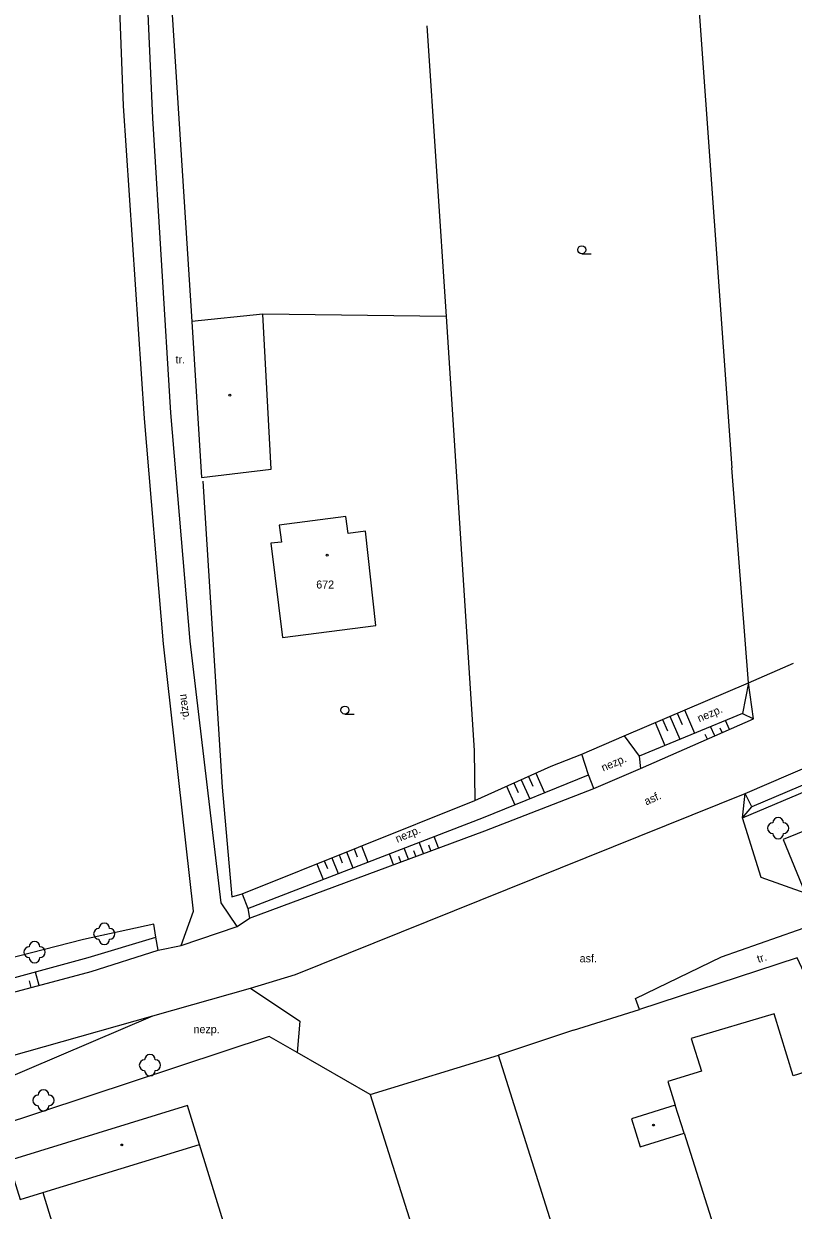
# Model space of a CAD drawing. Extents: x -794191 to -788944, y -1117087 to -1105044.
# Drawn here: x -790787.5 to -790715.4, y -1110261.3 to -1110150 of the extents above; entities that cross this region are included whole.
import ezdxf

# ---------------------------------------------------------------- set-up
doc = ezdxf.new("R2010")
doc.units = 0
for name, color, linetype in [('Doplněk polohopisu', 7, 'Continuous'), ('Hranice - ploty_ zdi', 7, 'Continuous'), ('Komunikace', 7, 'Continuous'), ('Pomocné popisy', 7, 'Continuous'), ('Stavební objekty', 7, 'Continuous'), ('Výškopis', 7, 'Continuous'), ('Zeleň', 7, 'Continuous'), ('Značky druhů budov', 7, 'Continuous'), ('Značky druhů pozemků', 7, 'Continuous'), ('Čísla popisná', 7, 'Continuous')]:
    doc.layers.add(name, color=color, linetype=linetype)

msp = doc.modelspace()

# ---------------------------------------------------------------- linework, layer by layer
at = {"layer": 'Doplněk polohopisu'}
for points in [[(-790772.74, -1110236.44), (-790771.58, -1110233.2), (-790774.4, -1110208.16), (-790776.19, -1110187.03), (-790778.14, -1110157.73), (-790779.27, -1110127.97), (-790780.68, -1110102.32), (-790783.19, -1110075.07), (-790784.18, -1110053.84), (-790782.05, -1110053.99)], [(-790767.51, -1110234.64), (-790769, -1110232.42), (-790771.89, -1110207.9), (-790773.72, -1110186.5), (-790775.4, -1110158.87), (-790776.81, -1110127.37), (-790778.4, -1110101.77), (-790781.1, -1110074.63), (-790782.05, -1110053.99)], [(-790766.24, -1110240.43), (-790762.03, -1110239.16), (-790719.89, -1110222.19)]]:
    msp.add_lwpolyline(points, dxfattribs=at)
at = {"layer": 'Hranice - ploty_ zdi'}
for p, q in [((-790749.72, -1110150.23), (-790747.92, -1110177.47)), ((-790747.92, -1110177.47), (-790765.1, -1110177.25)), ((-790747.92, -1110177.47), (-790745.28, -1110218.16)), ((-790770.72, -1110192.9), (-790768.9, -1110221.58)), ((-790719.6, -1110211.8), (-790715.39, -1110209.97)), ((-790735.22, -1110218.49), (-790731.24, -1110216.77)), ((-790738.07, -1110219.62), (-790735.22, -1110218.49)), ((-790735.98, -1110244.37), (-790729.81, -1110242.44)), ((-790735.98, -1110244.37), (-790743.01, -1110246.7)), ((-790755.03, -1110250.4), (-790761.89, -1110246.47))]:
    msp.add_line(p, q, dxfattribs=at)
for points in [[(-790631.91, -1110159.96), (-790642.21, -1110041.83), (-790703.42, -1110044.83), (-790731.4, -1110047.7), (-790726.1, -1110122.69), (-790721.16, -1110191.67)], [(-790731.4, -1110047.7), (-790775.45, -1110050.1), (-790779.65, -1110054.58), (-790771.74, -1110177.93)], [(-790719.6, -1110211.8), (-790721.16, -1110191.67)], [(-790731.24, -1110216.77), (-790719.6, -1110211.8)], [(-790745.28, -1110218.16), (-790745.23, -1110222.83)], [(-790745.23, -1110222.83), (-790738.07, -1110219.62)], [(-790768.9, -1110221.58), (-790768.01, -1110231.87), (-790767.02, -1110231.59), (-790745.23, -1110222.83)], [(-790713.24, -1110241.41), (-790715.03, -1110237.58), (-790729.81, -1110242.44)], [(-790761.89, -1110246.47), (-790764.49, -1110244.96), (-790798.59, -1110256.25), (-790800.77, -1110256.45)]]:
    msp.add_lwpolyline(points, dxfattribs=at)
at = {"layer": 'Komunikace'}
for p, q in [((-790722.11, -1110237.51), (-790713.21, -1110234.36)), ((-790730.18, -1110241.4), (-790722.11, -1110237.51)), ((-790729.81, -1110242.44), (-790730.18, -1110241.4))]:
    msp.add_line(p, q, dxfattribs=at)
for points in [[(-790719.89, -1110222.19), (-790691.99, -1110210.16), (-790668.51, -1110200.69), (-790667.51, -1110202.31), (-790666.31, -1110205.88), (-790690.22, -1110215.91), (-790716.34, -1110226.49), (-790714.29, -1110231.54), (-790718.4, -1110230.05)], [(-790734.08, -1110221.72), (-790729.72, -1110219.84), (-790719.14, -1110215.19), (-790719.6, -1110211.8)], [(-790877.27, -1110248.6), (-790852.65, -1110249.84), (-790821.69, -1110247.83), (-790802.64, -1110244.59), (-790781.19, -1110238.88), (-790774.9, -1110236.87), (-790772.74, -1110236.44), (-790767.51, -1110234.64), (-790766.33, -1110233.86), (-790744.31, -1110225.68), (-790734.08, -1110221.72)], [(-790718.4, -1110230.05), (-790720.15, -1110224.45), (-790719.89, -1110222.19)], [(-790877.52, -1110254.25), (-790852.3, -1110255.59), (-790842.71, -1110255.43), (-790822.79, -1110253.77), (-790803.26, -1110250.59), (-790795.74, -1110248.79), (-790775.39, -1110243.04), (-790766.24, -1110240.43)], [(-790766.24, -1110240.43), (-790761.62, -1110243.53), (-790761.89, -1110246.47)]]:
    msp.add_lwpolyline(points, dxfattribs=at)
at = {"layer": 'Stavební objekty'}
for p, q in [((-790755.03, -1110250.4), (-790743.01, -1110246.7)), ((-790730.53, -1110286.24), (-790743.01, -1110246.7)), ((-790755.03, -1110250.4), (-790742.51, -1110289.98)), ((-790785.72, -1110259.6), (-790771.03, -1110255.08))]:
    msp.add_line(p, q, dxfattribs=at)
for points in [[(-790765.1, -1110177.25), (-790771.74, -1110177.93), (-790770.84, -1110192.55), (-790764.3, -1110191.79)], [(-790771.03, -1110255.08), (-790772.15, -1110251.44), (-790788.94, -1110256.62), (-790787.82, -1110260.25), (-790785.72, -1110259.6), (-790782.98, -1110268.49), (-790781.65, -1110272.82), (-790776.2, -1110290.49), (-790774.58, -1110289.99), (-790774.28, -1110290.94), (-790763.65, -1110287.67), (-790763.95, -1110286.71), (-790761.51, -1110285.96)]]:
    msp.add_lwpolyline(points, close=True, dxfattribs=at)
for points in [[(-790757.31, -1110196.22), (-790763.56, -1110197.02), (-790763.36, -1110198.61)], [(-790763.25, -1110207.57), (-790754.5, -1110206.45), (-790755.47, -1110197.6), (-790757.11, -1110197.81), (-790757.31, -1110196.22)], [(-790763.36, -1110198.61), (-790764.33, -1110198.73), (-790763.25, -1110207.57)], [(-790652.86, -1110241.08), (-790656.4, -1110230.03), (-790715.41, -1110248.65)], [(-790715.41, -1110248.65), (-790717.19, -1110242.85), (-790724.97, -1110245.16), (-790724.01, -1110248.2)], [(-790724.01, -1110248.2), (-790727.15, -1110249.19), (-790726.46, -1110251.39), (-790730.56, -1110252.69)], [(-790730.56, -1110252.69), (-790729.73, -1110255.31), (-790725.63, -1110254.01), (-790726.46, -1110251.39)], [(-790725.63, -1110254.01), (-790721.33, -1110267.55), (-790720.51, -1110270.13), (-790724.61, -1110271.43)]]:
    msp.add_lwpolyline(points, dxfattribs=at)
at = {"layer": 'Výškopis'}
for p, q in [((-790720.15, -1110214.67), (-790729.83, -1110218.67)), ((-790726.96, -1110214.94), (-790726.03, -1110217.1)), ((-790726.27, -1110214.65), (-790725.8, -1110215.73)), ((-790725.58, -1110214.35), (-790724.65, -1110216.53)), ((-790728.34, -1110215.53), (-790727.42, -1110217.67)), ((-790727.65, -1110215.24), (-790727.19, -1110216.31)), ((-790722.75, -1110216.78), (-790723.14, -1110215.91)), ((-790722.07, -1110216.48), (-790722.26, -1110216.05)), ((-790721.38, -1110216.18), (-790721.75, -1110215.33)), ((-790731.24, -1110216.77), (-790729.83, -1110218.67)), ((-790723.44, -1110217.08), (-790723.64, -1110216.64)), ((-790729.83, -1110218.67), (-790729.72, -1110219.84)), ((-790739.53, -1110220.27), (-790738.7, -1110222.11)), ((-790742.26, -1110221.5), (-790741.48, -1110223.24)), ((-790741.58, -1110221.19), (-790741.18, -1110222.08)), ((-790740.9, -1110220.89), (-790740.09, -1110222.67)), ((-790740.21, -1110220.58), (-790739.8, -1110221.49)), ((-790719.29, -1110223.43), (-790719.89, -1110222.19)), ((-790720.15, -1110224.45), (-790719.29, -1110223.43)), ((-790755.86, -1110227.1), (-790755.25, -1110228.61)), ((-790750.05, -1110227.81), (-790750.44, -1110226.76)), ((-790749.34, -1110227.55), (-790749.54, -1110227.02)), ((-790748.64, -1110227.29), (-790749.04, -1110226.22)), ((-790758.64, -1110228.22), (-790758.05, -1110229.69)), ((-790757.95, -1110227.94), (-790757.65, -1110228.68)), ((-790757.25, -1110227.66), (-790756.65, -1110229.15)), ((-790756.55, -1110227.38), (-790756.25, -1110228.13)), ((-790752.86, -1110228.86), (-790753.24, -1110227.84)), ((-790752.16, -1110228.6), (-790752.35, -1110228.08)), ((-790751.45, -1110228.33), (-790751.84, -1110227.3)), ((-790750.75, -1110228.07), (-790750.94, -1110227.55)), ((-790760.03, -1110228.78), (-790759.45, -1110230.23)), ((-790759.34, -1110228.5), (-790759.04, -1110229.23)), ((-790786.06, -1110240.18), (-790786.4, -1110238.92)), ((-790786.79, -1110240.37), (-790786.96, -1110239.74)), ((-790800.98, -1110253.95), (-790775.39, -1110243.04))]:
    msp.add_line(p, q, dxfattribs=at)
for points in [[(-790720.15, -1110224.45), (-790691.27, -1110212.25), (-790667.51, -1110202.31)], [(-790668.07, -1110201.74), (-790691.56, -1110211.65), (-790719.29, -1110223.43)], [(-790719.6, -1110211.8), (-790720.15, -1110214.67), (-790719.14, -1110215.19)], [(-790734.08, -1110221.72), (-790734.58, -1110220.42), (-790735.22, -1110218.49)], [(-790766.51, -1110232.95), (-790744.41, -1110224.44), (-790734.58, -1110220.42)], [(-790767.02, -1110231.59), (-790766.51, -1110232.95), (-790766.33, -1110233.86)], [(-790774.9, -1110236.87), (-790775.13, -1110235.65), (-790775.32, -1110234.44)], [(-790876.97, -1110247.52), (-790852.48, -1110248.52), (-790821.79, -1110246.69), (-790802.9, -1110243.41), (-790781.45, -1110237.57), (-790775.13, -1110235.65)]]:
    msp.add_lwpolyline(points, dxfattribs=at)
at = {"layer": 'Zeleň'}
msp.add_lwpolyline([(-790775.32, -1110234.44), (-790781.9, -1110235.86), (-790803.01, -1110241.26), (-790822.08, -1110245.09), (-790852.47, -1110246.75), (-790876.81, -1110246.06), (-790881.01, -1110245.27)], dxfattribs=at)
for centre in [(-790716.81, -1110225.43), (-790779.95, -1110235.34), (-790786.48, -1110237.06), (-790775.67, -1110247.65), (-790785.64, -1110250.95)]:
    msp.add_circle(centre, 0.0005, dxfattribs=at)
for centre, start, end in [((-790717.31, -1110225.43), 89.99999, 269.99999), ((-790716.81, -1110224.93), 0, 179.99999), ((-790716.31, -1110225.43), 270, 89.99999), ((-790716.81, -1110225.93), 179.99999, 359.99999), ((-790780.45, -1110235.34), 89.99999, 269.99999), ((-790779.95, -1110234.84), 360, 179.99999), ((-790779.45, -1110235.34), 270, 89.99999), ((-790786.48, -1110236.56), 360, 179.99999), ((-790779.95, -1110235.84), 179.99999, 359.99999), ((-790786.98, -1110237.06), 89.99999, 269.99999), ((-790785.98, -1110237.06), 270, 89.99999), ((-790786.48, -1110237.56), 179.99999, 359.99999), ((-790776.17, -1110247.65), 89.99999, 269.99999), ((-790775.67, -1110247.15), 360, 179.99999), ((-790775.17, -1110247.65), 270, 89.99999), ((-790775.67, -1110248.15), 179.99999, 359.99999), ((-790786.14, -1110250.95), 89.99999, 269.99999), ((-790785.64, -1110250.45), 360, 179.99999), ((-790785.14, -1110250.95), 270, 89.99999), ((-790785.64, -1110251.45), 179.99999, 359.99999)]:
    msp.add_arc(centre, 0.5, start, end, dxfattribs=at)
at = {"layer": 'Značky druhů budov'}
for centre in [(-790768.18, -1110184.84), (-790759.07, -1110199.85), (-790728.5, -1110253.26), (-790778.32, -1110255.13)]:
    msp.add_circle(centre, 0.0875, dxfattribs=at)
at = {"layer": 'Značky druhů pozemků'}
for p, q in [((-790735.21, -1110171.595), (-790734.335, -1110171.595)), ((-790757.41, -1110214.745), (-790756.535, -1110214.745))]:
    msp.add_line(p, q, dxfattribs=at)
for centre in [(-790735.21, -1110171.22), (-790757.41, -1110214.37)]:
    msp.add_circle(centre, 0.375, dxfattribs=at)

# ---------------------------------------------------------------- texts
at = {"layer": 'Pomocné popisy'}
for s, p in [('tr.', (-790773.272, -1110181.87)), ('asf.', (-790735.41, -1110238.01)), ('nezp.', (-790771.59, -1110244.65))]:
    msp.add_text(s, height=0.75, dxfattribs=at).set_placement(p)
for s, rotation, p in [('nezp.', 277.54018, (-790772.853, -1110212.901)), ('nezp.', 23.16228, (-790724.2, -1110215.52)), ('nezp.', 23.16228, (-790733.2, -1110220.14)), ('asf.', 24.32807, (-790729.17, -1110223.31)), ('nezp.', 23.16228, (-790752.49, -1110226.81)), ('tr.', 17.0031, (-790718.662, -1110238.074))]:
    msp.add_text(s, height=0.75, rotation=rotation, dxfattribs=at).set_placement(p)
at = {"layer": 'Čísla popisná'}
msp.add_text('672', height=0.75, dxfattribs=at).set_placement((-790760.09, -1110202.97))

doc.saveas('drawing.dxf')
